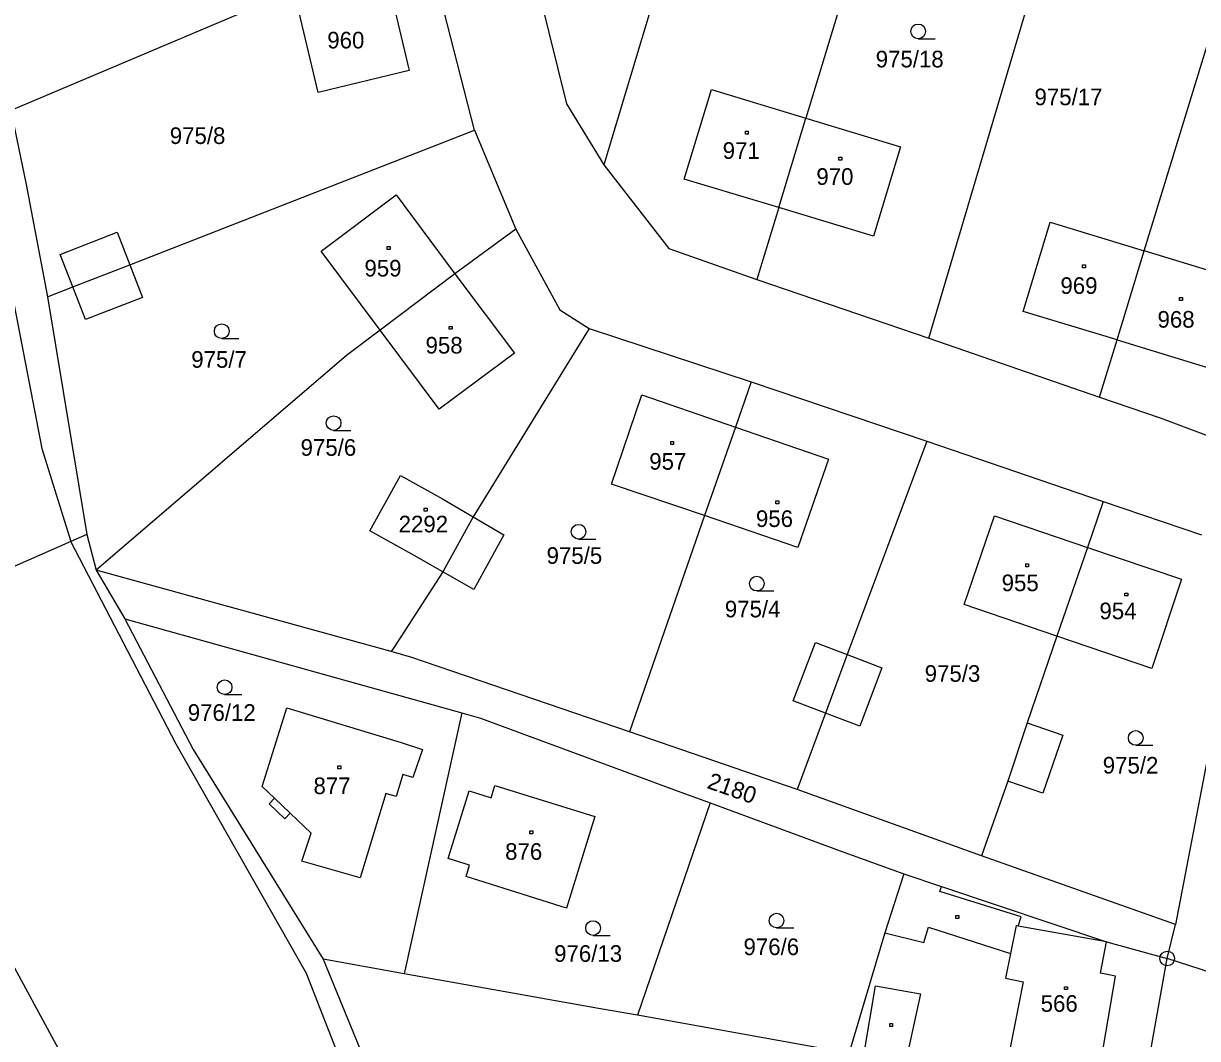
# Model space of a CAD drawing. Extents: x -795483 to -789093, y -1112258 to -1108741.
# Drawn here: x -791708.4 to -791588.3, y -1109556 to -1109452.2 of the extents above; entities that cross this region are included whole.
import ezdxf

# ---------------------------------------------------------------- set-up
doc = ezdxf.new("R2010")
doc.units = 0
for name, color, linetype in [('Vrstva 1', 7, 'Continuous'), ('Vrstva 14', 7, 'Continuous'), ('Vrstva 15', 7, 'Continuous'), ('Vrstva 2', 7, 'Continuous'), ('Vrstva 23', 7, 'Continuous'), ('Vrstva 25', 7, 'Continuous'), ('Vrstva 28', 7, 'Continuous')]:
    doc.layers.add(name, color=color, linetype=linetype)

msp = doc.modelspace()

# ---------------------------------------------------------------- linework, layer by layer
at = {"layer": 'Vrstva 1'}
for p, q in [((-791661.06, -1109427.6), (-791652.86, -1109460.47)), ((-791640.27, -1109437.42), (-791649.06, -1109466.69)), ((-791620.98, -1109437.46), (-791628.4, -1109461.93)), ((-791662.3, -1109463.16), (-791666.59, -1109446.4)), ((-791615.81, -1109484.43), (-791604.64, -1109446.74)), ((-791671.24, -1109447.39), (-791668.97, -1109457.05)), ((-791678.27, -1109459.3), (-791680.56, -1109449.65)), ((-791685.19, -1109450.77), (-791709.71, -1109461.13)), ((-791593.8, -1109475.51), (-791586.84, -1109452.84)), ((-791714.34, -1109455.39), (-791706.54, -1109495.72)), ((-791668.97, -1109457.05), (-791678.27, -1109459.3)), ((-791640.83, -1109468.17), (-791638.04, -1109459.01)), ((-791638.04, -1109459.01), (-791628.4, -1109461.93)), ((-791652.86, -1109460.47), (-791649.06, -1109466.69)), ((-791709.71, -1109461.13), (-791708.13, -1109468.72)), ((-791631.17, -1109471.07), (-791628.4, -1109461.93)), ((-791628.4, -1109461.93), (-791618.7, -1109464.86)), ((-791697.53, -1109476.92), (-791662.3, -1109463.16)), ((-791662.3, -1109463.16), (-791658.04, -1109473.28)), ((-791618.7, -1109464.86), (-791621.46, -1109473.99)), ((-791649.06, -1109466.69), (-791642.42, -1109475.27)), ((-791708.13, -1109468.72), (-791705.96, -1109480.2)), ((-791631.17, -1109471.07), (-791640.83, -1109468.17)), ((-791677.96, -1109475.52), (-791670.31, -1109469.77)), ((-791670.31, -1109469.77), (-791664.28, -1109477.83)), ((-791631.17, -1109471.07), (-791633.4, -1109478.41)), ((-791621.46, -1109473.99), (-791631.17, -1109471.07)), ((-791658.04, -1109473.28), (-791664.28, -1109477.83)), ((-791658.04, -1109473.28), (-791653.54, -1109481.52)), ((-791606.18, -1109481.69), (-791603.42, -1109472.58)), ((-791603.42, -1109472.58), (-791593.8, -1109475.51)), ((-791671.93, -1109483.59), (-791677.96, -1109475.52)), ((-791642.42, -1109475.27), (-791633.4, -1109478.41)), ((-791596.57, -1109484.61), (-791593.8, -1109475.51)), ((-791584.13, -1109478.45), (-791593.8, -1109475.51)), ((-791703.36, -1109479.19), (-791697.53, -1109476.92)), ((-791664.28, -1109477.83), (-791671.93, -1109483.59)), ((-791664.28, -1109477.83), (-791658.18, -1109485.95)), ((-791633.4, -1109478.41), (-791615.81, -1109484.43)), ((-791705.96, -1109480.2), (-791703.36, -1109479.19)), ((-791705.96, -1109480.2), (-791701.92, -1109504.51)), ((-791653.54, -1109481.52), (-791650.54, -1109483.43)), ((-791596.57, -1109484.61), (-791606.18, -1109481.69)), ((-791671.93, -1109483.59), (-791675.39, -1109486.19)), ((-791665.89, -1109491.69), (-791671.93, -1109483.59)), ((-791650.54, -1109483.43), (-791662.42, -1109502.69)), ((-791650.54, -1109483.43), (-791633.98, -1109488.88)), ((-791615.81, -1109484.43), (-791598.36, -1109490.46)), ((-791598.36, -1109490.46), (-791596.57, -1109484.61)), ((-791596.57, -1109484.61), (-791586.88, -1109487.55)), ((-791675.39, -1109486.19), (-791700.97, -1109508.14)), ((-791658.18, -1109485.95), (-791665.89, -1109491.69)), ((-791633.98, -1109488.88), (-791635.6, -1109493.52)), ((-791633.98, -1109488.88), (-791616.03, -1109494.97)), ((-791648.27, -1109499.36), (-791645.18, -1109490.23)), ((-791645.18, -1109490.23), (-791635.6, -1109493.52)), ((-791598.36, -1109490.46), (-791592.17, -1109492.56)), ((-791592.17, -1109492.56), (-791586.7, -1109494.63)), ((-791635.6, -1109493.52), (-791638.75, -1109502.57)), ((-791635.6, -1109493.52), (-791626.08, -1109496.79)), ((-791616.03, -1109494.97), (-791624.16, -1109516.78)), ((-791616.03, -1109494.97), (-791597.99, -1109501.12)), ((-791706.54, -1109495.72), (-791703.56, -1109505.23)), ((-791626.08, -1109496.79), (-791629.2, -1109505.84)), ((-791672.98, -1109504.13), (-791669.84, -1109498.47)), ((-791669.84, -1109498.47), (-791665.55, -1109500.85)), ((-791638.75, -1109502.57), (-791648.27, -1109499.36)), ((-791665.55, -1109500.85), (-791662.42, -1109502.69)), ((-791597.99, -1109501.12), (-791599.6, -1109505.82)), ((-791597.99, -1109501.12), (-791587.92, -1109504.53)), ((-791662.42, -1109502.69), (-791665.52, -1109508.33)), ((-791638.75, -1109502.57), (-791646.43, -1109524.66)), ((-791629.2, -1109505.84), (-791638.75, -1109502.57)), ((-791612.22, -1109511.66), (-791609.1, -1109502.6)), ((-791609.1, -1109502.6), (-791599.6, -1109505.82)), ((-791701.92, -1109504.51), (-791703.56, -1109505.23)), ((-791701.92, -1109504.51), (-791700.97, -1109508.14)), ((-791668.69, -1109506.51), (-791672.98, -1109504.13)), ((-791703.56, -1109505.23), (-791721.42, -1109513.02)), ((-791692.81, -1109525.94), (-791703.56, -1109505.23)), ((-791599.6, -1109505.82), (-791602.72, -1109514.9)), ((-791599.6, -1109505.82), (-791589.98, -1109509.08)), ((-791665.52, -1109508.33), (-791668.69, -1109506.51)), ((-791670.79, -1109516.47), (-791700.97, -1109508.14)), ((-791700.97, -1109508.14), (-791698.05, -1109513.12)), ((-791665.52, -1109508.33), (-791670.49, -1109516.01)), ((-791589.98, -1109509.08), (-791593.01, -1109518.21)), ((-791687.91, -1109588.27), (-791729.87, -1109510.96)), ((-791602.72, -1109514.9), (-791612.22, -1109511.66)), ((-791698.05, -1109513.12), (-791663.59, -1109522.74)), ((-791698.05, -1109513.12), (-791691.07, -1109526.48)), ((-791602.72, -1109514.9), (-791605.75, -1109523.76)), ((-791593.01, -1109518.21), (-791602.72, -1109514.9)), ((-791584.91, -1109514.7), (-791590.59, -1109544.38)), ((-791670.49, -1109516.01), (-791670.79, -1109516.47)), ((-791668.68, -1109517.06), (-791670.79, -1109516.47)), ((-791624.16, -1109516.78), (-791626.39, -1109522.75)), ((-791646.43, -1109524.66), (-791668.68, -1109517.06)), ((-791684, -1109530.26), (-791681.49, -1109522.22)), ((-791681.49, -1109522.22), (-791669.78, -1109525.78)), ((-791663.59, -1109522.74), (-791669.48, -1109549.41)), ((-791663.59, -1109522.74), (-791661.68, -1109523.27)), ((-791626.39, -1109522.75), (-791629.3, -1109530.56)), ((-791661.68, -1109523.27), (-791641.83, -1109530.6)), ((-791605.75, -1109523.76), (-791607.75, -1109529.71)), ((-791629.3, -1109530.56), (-791646.43, -1109524.66)), ((-791679.45, -1109549.38), (-791692.81, -1109525.94)), ((-791691.07, -1109526.48), (-791677.75, -1109547.93)), ((-791669.78, -1109525.78), (-791667.61, -1109526.48)), ((-791667.61, -1109526.48), (-791668.6, -1109529.36)), ((-791669.62, -1109529.05), (-791670.3, -1109531.29)), ((-791668.6, -1109529.36), (-791669.62, -1109529.05)), ((-791607.75, -1109529.71), (-791610.42, -1109537.35)), ((-791682.75, -1109531.46), (-791684, -1109530.26)), ((-791671.36, -1109530.97), (-791673.99, -1109539.59)), ((-791670.3, -1109531.29), (-791671.36, -1109530.97)), ((-791664.99, -1109537.63), (-791662.82, -1109530.69)), ((-791662.82, -1109530.69), (-791660.58, -1109531.42)), ((-791660.58, -1109531.42), (-791660.2, -1109530.15)), ((-791660.2, -1109530.15), (-791649.99, -1109533.34)), ((-791641.83, -1109530.6), (-791638.17, -1109531.95)), ((-791610.42, -1109537.35), (-791629.3, -1109530.56)), ((-791683.3, -1109532.04), (-791682.75, -1109531.46)), ((-791681.69, -1109533.58), (-791683.3, -1109532.04)), ((-791638.17, -1109531.95), (-791645.62, -1109553.66)), ((-791638.17, -1109531.95), (-791624.89, -1109536.85)), ((-791681.13, -1109532.99), (-791681.69, -1109533.58)), ((-791678.99, -1109535.02), (-791681.13, -1109532.99)), ((-791649.99, -1109533.34), (-791652.88, -1109542.69)), ((-791679.93, -1109537.9), (-791678.99, -1109535.02)), ((-791624.89, -1109536.85), (-791618.38, -1109539.2)), ((-791673.99, -1109539.59), (-791679.93, -1109537.9)), ((-791662.78, -1109538.32), (-791664.99, -1109537.63)), ((-791663.13, -1109539.47), (-791662.78, -1109538.32)), ((-791590.59, -1109544.38), (-791610.42, -1109537.35)), ((-791652.88, -1109542.69), (-791663.13, -1109539.47)), ((-791618.38, -1109539.2), (-791620.32, -1109545.21)), ((-791618.38, -1109539.2), (-791614.52, -1109540.49)), ((-791614.52, -1109540.49), (-791597.66, -1109546.14)), ((-791591.44, -1109547.85), (-791590.59, -1109544.38)), ((-791620.32, -1109545.21), (-791624.05, -1109557.7)), ((-791597.66, -1109546.14), (-791591.44, -1109547.85)), ((-791669.48, -1109549.41), (-791677.75, -1109547.93)), ((-791677.75, -1109547.93), (-791668.82, -1109569.72)), ((-791594.08, -1109562.59), (-791591.44, -1109547.85)), ((-791578, -1109552.24), (-791591.44, -1109547.85)), ((-791651.36, -1109621.51), (-791679.45, -1109549.38)), ((-791649.61, -1109552.95), (-791669.48, -1109549.41)), ((-791645.62, -1109553.66), (-791649.61, -1109552.95)), ((-791626.51, -1109557.08), (-791645.62, -1109553.66))]:
    msp.add_line(p, q, dxfattribs=at)
at = {"layer": 'Vrstva 2'}
for p, q in [((-791704.66, -1109475.87), (-791698.82, -1109473.59)), ((-791698.82, -1109473.59), (-791697.53, -1109476.92)), ((-791703.36, -1109479.19), (-791704.66, -1109475.87)), ((-791697.53, -1109476.92), (-791696.24, -1109480.25)), ((-791702.06, -1109482.53), (-791703.36, -1109479.19)), ((-791696.24, -1109480.25), (-791702.06, -1109482.53)), ((-791662.42, -1109502.69), (-791659.29, -1109504.53)), ((-791659.29, -1109504.53), (-791662.36, -1109510.11)), ((-791662.36, -1109510.11), (-791665.52, -1109508.33)), ((-791629.68, -1109521.5), (-791627.41, -1109515.55)), ((-791627.41, -1109515.55), (-791624.16, -1109516.78)), ((-791624.16, -1109516.78), (-791620.61, -1109518.12)), ((-791620.61, -1109518.12), (-791622.88, -1109524.09)), ((-791626.39, -1109522.75), (-791629.68, -1109521.5)), ((-791622.88, -1109524.09), (-791626.39, -1109522.75)), ((-791605.75, -1109523.76), (-791602.1, -1109525.02)), ((-791602.1, -1109525.02), (-791604.17, -1109530.96)), ((-791604.17, -1109530.96), (-791607.75, -1109529.71)), ((-791681.13, -1109532.99), (-791682.75, -1109531.46)), ((-791614.69, -1109541.01), (-791614.52, -1109540.49)), ((-791606.37, -1109543.6), (-791614.69, -1109541.01)), ((-791606.88, -1109544.49), (-791607.45, -1109547.35)), ((-791606.68, -1109544.53), (-791606.88, -1109544.49)), ((-791606.68, -1109544.53), (-791606.37, -1109543.6)), ((-791620.32, -1109545.21), (-791616.34, -1109546.23)), ((-791616.34, -1109546.23), (-791615.84, -1109544.64)), ((-791615.84, -1109544.64), (-791607.45, -1109547.35)), ((-791597.66, -1109546.14), (-791606.68, -1109544.53)), ((-791598.26, -1109549.35), (-791597.66, -1109546.14)), ((-791607.45, -1109547.35), (-791607.96, -1109549.87)), ((-791607.96, -1109549.87), (-791606.16, -1109550.22)), ((-791606.16, -1109550.22), (-791607.5, -1109557)), ((-791596.72, -1109549.64), (-791598.26, -1109549.35)), ((-791598.23, -1109558.44), (-791596.72, -1109549.64)), ((-791622.48, -1109557.74), (-791621.28, -1109550.66)), ((-791621.28, -1109550.66), (-791616.68, -1109551.45)), ((-791616.68, -1109551.45), (-791618.19, -1109558.48))]:
    msp.add_line(p, q, dxfattribs=at)
at = {"layer": 'Vrstva 23'}
for p, q in [((-791616.91, -1109453.81), (-791615.16, -1109453.81)), ((-791688.14, -1109484.46), (-791686.39, -1109484.46)), ((-791676.69, -1109493.86), (-791674.94, -1109493.86)), ((-791651.64, -1109504.96), (-791649.89, -1109504.96)), ((-791633.41, -1109510.27), (-791631.66, -1109510.27)), ((-791687.84, -1109520.86), (-791686.09, -1109520.86)), ((-791594.66, -1109526.05), (-791592.91, -1109526.05)), ((-791650.16, -1109545.49), (-791648.41, -1109545.49)), ((-791631.39, -1109544.72), (-791629.64, -1109544.72))]:
    msp.add_line(p, q, dxfattribs=at)
for centre in [(-791616.91, -1109453.06), (-791688.14, -1109483.71), (-791676.69, -1109493.11), (-791651.64, -1109504.21), (-791633.41, -1109509.52), (-791687.84, -1109520.11), (-791594.66, -1109525.3), (-791631.39, -1109543.97), (-791650.16, -1109544.74)]:
    msp.add_circle(centre, 0.75, dxfattribs=at)
at = {"layer": 'Vrstva 25'}
for p, q in [((-791634.58, -1109463.26), (-791634.28, -1109463.26)), ((-791634.58, -1109463.56), (-791634.58, -1109463.26)), ((-791634.28, -1109463.56), (-791634.58, -1109463.56)), ((-791634.28, -1109463.26), (-791634.28, -1109463.56)), ((-791625.03, -1109465.92), (-791624.73, -1109465.92)), ((-791625.03, -1109466.22), (-791625.03, -1109465.92)), ((-791624.73, -1109466.22), (-791625.03, -1109466.22)), ((-791624.73, -1109465.92), (-791624.73, -1109466.22)), ((-791671.21, -1109475.06), (-791670.91, -1109475.06)), ((-791671.21, -1109475.36), (-791671.21, -1109475.06)), ((-791670.91, -1109475.36), (-791671.21, -1109475.36)), ((-791670.91, -1109475.06), (-791670.91, -1109475.36)), ((-791600.09, -1109476.94), (-791599.79, -1109476.94)), ((-791600.09, -1109477.24), (-791600.09, -1109476.94)), ((-791599.79, -1109477.24), (-791600.09, -1109477.24)), ((-791599.79, -1109476.94), (-791599.79, -1109477.24)), ((-791590.19, -1109480.26), (-791589.89, -1109480.26)), ((-791590.19, -1109480.56), (-791590.19, -1109480.26)), ((-791589.89, -1109480.56), (-791590.19, -1109480.56)), ((-791589.89, -1109480.26), (-791589.89, -1109480.56)), ((-791664.87, -1109483.22), (-791664.57, -1109483.22)), ((-791664.87, -1109483.52), (-791664.87, -1109483.22)), ((-791664.57, -1109483.22), (-791664.57, -1109483.52)), ((-791664.57, -1109483.52), (-791664.87, -1109483.52)), ((-791642.22, -1109495), (-791641.92, -1109495)), ((-791642.22, -1109495.3), (-791642.22, -1109495)), ((-791641.92, -1109495), (-791641.92, -1109495.3)), ((-791641.92, -1109495.3), (-791642.22, -1109495.3)), ((-791631.45, -1109501.05), (-791631.15, -1109501.05)), ((-791631.45, -1109501.35), (-791631.45, -1109501.05)), ((-791631.15, -1109501.05), (-791631.15, -1109501.35)), ((-791667.44, -1109501.82), (-791667.14, -1109501.82)), ((-791667.44, -1109502.12), (-791667.44, -1109501.82)), ((-791667.14, -1109502.12), (-791667.44, -1109502.12)), ((-791667.14, -1109501.82), (-791667.14, -1109502.12)), ((-791631.15, -1109501.35), (-791631.45, -1109501.35)), ((-791605.91, -1109507.5), (-791605.61, -1109507.5)), ((-791605.91, -1109507.8), (-791605.91, -1109507.5)), ((-791605.61, -1109507.8), (-791605.91, -1109507.8)), ((-791605.61, -1109507.5), (-791605.61, -1109507.8)), ((-791595.76, -1109510.48), (-791595.46, -1109510.48)), ((-791595.76, -1109510.78), (-791595.76, -1109510.48)), ((-791595.46, -1109510.78), (-791595.76, -1109510.78)), ((-791595.46, -1109510.48), (-791595.46, -1109510.78)), ((-791676.27, -1109528.16), (-791675.97, -1109528.16)), ((-791676.27, -1109528.46), (-791676.27, -1109528.16)), ((-791675.97, -1109528.46), (-791676.27, -1109528.46)), ((-791675.97, -1109528.16), (-791675.97, -1109528.46)), ((-791656.61, -1109534.79), (-791656.31, -1109534.79)), ((-791656.61, -1109535.09), (-791656.61, -1109534.79)), ((-791656.31, -1109534.79), (-791656.31, -1109535.09)), ((-791656.31, -1109535.09), (-791656.61, -1109535.09)), ((-791613.05, -1109543.45), (-791612.75, -1109543.45)), ((-791613.05, -1109543.75), (-791613.05, -1109543.45)), ((-791612.75, -1109543.75), (-791613.05, -1109543.75)), ((-791612.75, -1109543.45), (-791612.75, -1109543.75)), ((-791601.95, -1109550.73), (-791601.65, -1109550.73)), ((-791601.95, -1109551.03), (-791601.95, -1109550.73)), ((-791601.65, -1109551.03), (-791601.95, -1109551.03)), ((-791601.65, -1109550.73), (-791601.65, -1109551.03)), ((-791619.82, -1109554.49), (-791619.52, -1109554.49)), ((-791619.82, -1109554.79), (-791619.82, -1109554.49)), ((-791619.52, -1109554.79), (-791619.82, -1109554.79)), ((-791619.52, -1109554.49), (-791619.52, -1109554.79))]:
    msp.add_line(p, q, dxfattribs=at)
at = {"layer": 'Vrstva 28'}
for radius in [0.75, 0.01]:
    msp.add_circle((-791591.44, -1109547.85), radius, dxfattribs=at)

# ---------------------------------------------------------------- texts
at = {"layer": 'Vrstva 14'}
for s, p in [('975/18', (-791621.25, -1109456.74)), ('975/17', (-791605.01, -1109460.61)), ('975/8', (-791693.45, -1109464.57)), ('975/7', (-791691.25, -1109487.45)), ('975/6', (-791680.07, -1109496.45)), ('975/5', (-791654.91, -1109507.5)), ('975/4', (-791636.68, -1109512.97)), ('975/3', (-791616.24, -1109519.56)), ('976/12', (-791691.61, -1109523.55)), ('975/2', (-791598.03, -1109528.94)), ('976/6', (-791634.77, -1109547.5)), ('976/13', (-791654.14, -1109548.19))]:
    msp.add_text(s, height=1.7, dxfattribs=at).set_placement(p)
msp.add_text('2180', height=1.7, rotation=340.6609, dxfattribs=at).set_placement((-791638.6, -1109530.4))
at = {"layer": 'Vrstva 15'}
for s, p in [('960', (-791677.34, -1109454.8)), ('971', (-791636.9, -1109466.09)), ('970', (-791627.32, -1109468.75)), ('959', (-791673.54, -1109478.12)), ('969', (-791602.36, -1109479.9)), ('968', (-791592.43, -1109483.35)), ('958', (-791667.29, -1109486)), ('957', (-791644.41, -1109497.87)), ('956', (-791633.5, -1109503.73)), ('2292', (-791670.04, -1109504.28)), ('955', (-791608.37, -1109510.29)), ('954', (-791598.37, -1109513.16)), ('877', (-791678.75, -1109531.04)), ('876', (-791659.15, -1109537.76)), ('566', (-791604.38, -1109553.3))]:
    msp.add_text(s, height=1.7, dxfattribs=at).set_placement(p)

doc.saveas('drawing.dxf')
